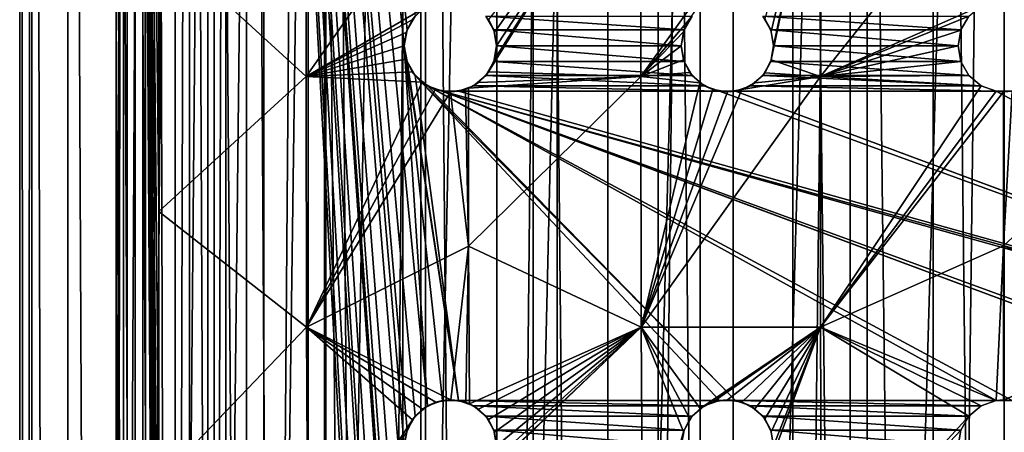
# Model space of a CAD drawing. Header units: millimetres. Extents: x -182 to 217, y -96 to 236.
# Tile 436 of 458: x 141 to 157, y 186 to 193. Entities that reach past the tile are written whole.
import ezdxf

# ---------------------------------------------------------------- set-up
doc = ezdxf.new("R2010")
doc.units = ezdxf.units.MM
doc.header["$LTSCALE"] = 52.148148
for name, color, linetype in [('1029', 7, 'CONTINUOUS'), ('1030', 7, 'CONTINUOUS'), ('1032', 7, 'CONTINUOUS'), ('1033', 7, 'CONTINUOUS'), ('1039', 7, 'CONTINUOUS'), ('1041', 7, 'CONTINUOUS'), ('1044', 7, 'CONTINUOUS'), ('1053', 7, 'CONTINUOUS'), ('1054', 7, 'CONTINUOUS'), ('1055', 7, 'CONTINUOUS'), ('1071', 7, 'CONTINUOUS'), ('1072', 7, 'CONTINUOUS'), ('1073', 7, 'CONTINUOUS'), ('1089', 7, 'CONTINUOUS'), ('1090', 7, 'CONTINUOUS'), ('1091', 7, 'CONTINUOUS'), ('1135', 7, 'CONTINUOUS')]:
    doc.layers.add(name, color=color, linetype=linetype)

msp = doc.modelspace()

# ---------------------------------------------------------------- linework, layer by layer
at = {"layer": '1029', "color": 7, "linetype": 'CONTINUOUS', "true_color": 0xaaaaaa}
for points in [[(141.447, 25.5, 3.497), (141.25, 25.5, 6), (141.447, 233.5, 3.497), (141.447, 25.5, 3.497)], [(141.447, 233.5, 3.497), (141.25, 25.5, 6), (141.25, 233.5, 6), (141.447, 233.5, 3.497)], [(142.033, 25.5, 1.056), (141.447, 25.5, 3.497), (141.447, 233.5, 3.497), (142.033, 25.5, 1.056)], [(142.033, 233.5, 1.056), (142.033, 25.5, 1.056), (141.447, 233.5, 3.497), (142.033, 233.5, 1.056)], [(142.994, 25.5, -1.264), (142.033, 25.5, 1.056), (142.033, 233.5, 1.056), (142.994, 25.5, -1.264)], [(142.994, 233.5, -1.264), (142.994, 25.5, -1.264), (142.033, 233.5, 1.056), (142.994, 233.5, -1.264)], [(144.306, 25.5, -3.405), (142.994, 25.5, -1.264), (142.994, 233.5, -1.264), (144.306, 25.5, -3.405)], [(144.306, 233.5, -3.405), (144.306, 25.5, -3.405), (142.994, 233.5, -1.264), (144.306, 233.5, -3.405)], [(145.936, 25.5, -5.314), (144.306, 25.5, -3.405), (145.936, 233.5, -5.314), (145.936, 25.5, -5.314)], [(145.936, 233.5, -5.314), (144.306, 25.5, -3.405), (144.306, 233.5, -3.405), (145.936, 233.5, -5.314)], [(147.845, 25.5, -6.944), (145.936, 25.5, -5.314), (147.845, 233.5, -6.944), (147.845, 25.5, -6.944)], [(147.845, 233.5, -6.944), (145.936, 25.5, -5.314), (145.936, 233.5, -5.314), (147.845, 233.5, -6.944)], [(149.986, 25.5, -8.256), (147.845, 25.5, -6.944), (149.986, 233.5, -8.256), (149.986, 25.5, -8.256)], [(149.986, 233.5, -8.256), (147.845, 25.5, -6.944), (147.845, 233.5, -6.944), (149.986, 233.5, -8.256)], [(152.306, 25.5, -9.217), (149.986, 25.5, -8.256), (152.306, 233.5, -9.217), (152.306, 25.5, -9.217)], [(152.306, 233.5, -9.217), (149.986, 25.5, -8.256), (149.986, 233.5, -8.256), (152.306, 233.5, -9.217)], [(154.747, 25.5, -9.803), (152.306, 25.5, -9.217), (154.747, 233.5, -9.803), (154.747, 25.5, -9.803)], [(154.747, 233.5, -9.803), (152.306, 25.5, -9.217), (152.306, 233.5, -9.217), (154.747, 233.5, -9.803)], [(157.25, 25.5, -10), (154.747, 25.5, -9.803), (157.25, 233.5, -10), (157.25, 25.5, -10)], [(157.25, 233.5, -10), (154.747, 25.5, -9.803), (154.747, 233.5, -9.803), (157.25, 233.5, -10)]]:
    msp.add_3dface(points, dxfattribs=at)
at = {"layer": '1030', "color": 7, "linetype": 'CONTINUOUS', "true_color": 0xaaaaaa}
for points in [[(141.25, 25.5, 6), (141.447, 25.5, 8.503), (141.25, 233.5, 6), (141.25, 25.5, 6)], [(141.25, 233.5, 6), (141.447, 25.5, 8.503), (141.447, 233.5, 8.503), (141.25, 233.5, 6)], [(141.447, 25.5, 8.503), (142.033, 25.5, 10.944), (141.447, 233.5, 8.503), (141.447, 25.5, 8.503)], [(141.447, 233.5, 8.503), (142.033, 25.5, 10.944), (142.033, 233.5, 10.944), (141.447, 233.5, 8.503)], [(142.033, 25.5, 10.944), (142.994, 25.5, 13.264), (142.033, 233.5, 10.944), (142.033, 25.5, 10.944)], [(142.033, 233.5, 10.944), (142.994, 25.5, 13.264), (142.994, 233.5, 13.264), (142.033, 233.5, 10.944)], [(142.994, 25.5, 13.264), (144.306, 25.5, 15.405), (142.994, 233.5, 13.264), (142.994, 25.5, 13.264)], [(142.994, 233.5, 13.264), (144.306, 25.5, 15.405), (144.306, 233.5, 15.405), (142.994, 233.5, 13.264)], [(144.306, 25.5, 15.405), (145.936, 25.5, 17.314), (144.306, 233.5, 15.405), (144.306, 25.5, 15.405)], [(144.306, 233.5, 15.405), (145.936, 25.5, 17.314), (145.936, 233.5, 17.314), (144.306, 233.5, 15.405)], [(145.936, 25.5, 17.314), (147.845, 25.5, 18.944), (145.936, 233.5, 17.314), (145.936, 25.5, 17.314)], [(145.936, 233.5, 17.314), (147.845, 25.5, 18.944), (147.845, 233.5, 18.944), (145.936, 233.5, 17.314)], [(147.845, 25.5, 18.944), (149.986, 25.5, 20.256), (149.986, 233.5, 20.256), (147.845, 25.5, 18.944)], [(147.845, 233.5, 18.944), (147.845, 25.5, 18.944), (149.986, 233.5, 20.256), (147.845, 233.5, 18.944)], [(149.986, 25.5, 20.256), (152.306, 25.5, 21.217), (152.306, 233.5, 21.217), (149.986, 25.5, 20.256)], [(149.986, 233.5, 20.256), (149.986, 25.5, 20.256), (152.306, 233.5, 21.217), (149.986, 233.5, 20.256)], [(152.306, 25.5, 21.217), (154.747, 25.5, 21.803), (154.747, 233.5, 21.803), (152.306, 25.5, 21.217)], [(152.306, 233.5, 21.217), (152.306, 25.5, 21.217), (154.747, 233.5, 21.803), (152.306, 233.5, 21.217)], [(154.747, 25.5, 21.803), (157.25, 25.5, 22), (154.747, 233.5, 21.803), (154.747, 25.5, 21.803)], [(154.747, 233.5, 21.803), (157.25, 25.5, 22), (157.25, 233.5, 22), (154.747, 233.5, 21.803)]]:
    msp.add_3dface(points, dxfattribs=at)
at = {"layer": '1032', "color": 7, "linetype": 'CONTINUOUS', "true_color": 0xaaaaaa}
for points in [[(143.25, 25.5, 6), (143.441, 25.5, 3.696), (143.25, 233.5, 6), (143.25, 25.5, 6)], [(143.441, 25.5, 3.696), (143.441, 233.5, 3.696), (143.25, 233.5, 6), (143.441, 25.5, 3.696)], [(143.441, 25.5, 3.696), (144.009, 25.5, 1.454), (143.441, 233.5, 3.696), (143.441, 25.5, 3.696)], [(144.009, 25.5, 1.454), (144.009, 233.5, 1.454), (143.441, 233.5, 3.696), (144.009, 25.5, 1.454)], [(144.009, 25.5, 1.454), (144.937, 25.5, -0.663), (144.009, 233.5, 1.454), (144.009, 25.5, 1.454)], [(144.937, 25.5, -0.663), (144.937, 233.5, -0.663), (144.009, 233.5, 1.454), (144.937, 25.5, -0.663)], [(144.937, 25.5, -0.663), (146.202, 25.5, -2.599), (144.937, 233.5, -0.663), (144.937, 25.5, -0.663)], [(146.202, 25.5, -2.599), (146.202, 233.5, -2.599), (144.937, 233.5, -0.663), (146.202, 25.5, -2.599)], [(146.202, 25.5, -2.599), (147.768, 25.5, -4.3), (146.202, 233.5, -2.599), (146.202, 25.5, -2.599)], [(147.768, 25.5, -4.3), (147.768, 233.5, -4.3), (146.202, 233.5, -2.599), (147.768, 25.5, -4.3)], [(147.768, 25.5, -4.3), (149.593, 25.5, -5.72), (147.768, 233.5, -4.3), (147.768, 25.5, -4.3)], [(149.593, 25.5, -5.72), (149.593, 233.5, -5.72), (147.768, 233.5, -4.3), (149.593, 25.5, -5.72)], [(149.593, 25.5, -5.72), (151.626, 25.5, -6.821), (149.593, 233.5, -5.72), (149.593, 25.5, -5.72)], [(151.626, 25.5, -6.821), (151.626, 233.5, -6.821), (149.593, 233.5, -5.72), (151.626, 25.5, -6.821)], [(151.626, 25.5, -6.821), (153.813, 25.5, -7.572), (151.626, 233.5, -6.821), (151.626, 25.5, -6.821)], [(153.813, 25.5, -7.572), (153.813, 233.5, -7.572), (151.626, 233.5, -6.821), (153.813, 25.5, -7.572)], [(153.813, 25.5, -7.572), (156.094, 25.5, -7.952), (153.813, 233.5, -7.572), (153.813, 25.5, -7.572)], [(156.094, 25.5, -7.952), (156.094, 233.5, -7.952), (153.813, 233.5, -7.572), (156.094, 25.5, -7.952)], [(156.094, 25.5, -7.952), (158.406, 25.5, -7.952), (156.094, 233.5, -7.952), (156.094, 25.5, -7.952)], [(158.406, 25.5, -7.952), (158.406, 233.5, -7.952), (156.094, 233.5, -7.952), (158.406, 25.5, -7.952)]]:
    msp.add_3dface(points, dxfattribs=at)
at = {"layer": '1033', "color": 7, "linetype": 'CONTINUOUS', "true_color": 0xaaaaaa}
for points in [[(143.441, 25.5, 8.304), (143.25, 25.5, 6), (143.441, 233.5, 8.304), (143.441, 25.5, 8.304)], [(143.25, 25.5, 6), (143.25, 233.5, 6), (143.441, 233.5, 8.304), (143.25, 25.5, 6)], [(144.009, 25.5, 10.546), (143.441, 25.5, 8.304), (144.009, 233.5, 10.546), (144.009, 25.5, 10.546)], [(143.441, 25.5, 8.304), (143.441, 233.5, 8.304), (144.009, 233.5, 10.546), (143.441, 25.5, 8.304)], [(144.009, 25.5, 10.546), (144.009, 233.5, 10.546), (144.601, 220.5, 12), (144.009, 25.5, 10.546)], [(144.601, 163.5, 12), (144.009, 25.5, 10.546), (144.601, 220.5, 12), (144.601, 163.5, 12)]]:
    msp.add_3dface(points, dxfattribs=at)
at = {"layer": '1039', "color": 7, "linetype": 'CONTINUOUS', "true_color": 0xc8c8c8}
for points in [[(144.601, 163.5, 12), (144.601, 220.5, 12), (147.5, 166.5, 12), (144.601, 163.5, 12)], [(147.5, 192.5, 12), (144.601, 220.5, 12), (147.545, 192.757, 12), (147.5, 192.5, 12)], [(144.601, 220.5, 12), (147.5, 192.5, 12), (147.875, 186.65, 12), (144.601, 220.5, 12)], [(147.545, 192.757, 12), (144.601, 220.5, 12), (147.675, 192.982, 12), (147.545, 192.757, 12)], [(147.5, 186, 12), (144.601, 220.5, 12), (147.545, 186.257, 12), (147.5, 186, 12)], [(144.601, 220.5, 12), (147.5, 186, 12), (147.875, 180.15, 12), (144.601, 220.5, 12)], [(147.545, 186.257, 12), (144.601, 220.5, 12), (147.675, 186.482, 12), (147.545, 186.257, 12)], [(147.675, 186.482, 12), (144.601, 220.5, 12), (147.875, 186.65, 12), (147.675, 186.482, 12)], [(147.5, 179.5, 12), (144.601, 220.5, 12), (147.545, 179.757, 12), (147.5, 179.5, 12)], [(144.601, 220.5, 12), (147.5, 179.5, 12), (147.875, 173.65, 12), (144.601, 220.5, 12)], [(147.545, 179.757, 12), (144.601, 220.5, 12), (147.675, 179.982, 12), (147.545, 179.757, 12)], [(147.675, 179.982, 12), (144.601, 220.5, 12), (147.875, 180.15, 12), (147.675, 179.982, 12)], [(147.5, 173, 12), (144.601, 220.5, 12), (147.545, 173.257, 12), (147.5, 173, 12)], [(144.601, 220.5, 12), (147.5, 173, 12), (147.675, 166.982, 12), (144.601, 220.5, 12)], [(147.545, 173.257, 12), (144.601, 220.5, 12), (147.675, 173.482, 12), (147.545, 173.257, 12)], [(147.675, 173.482, 12), (144.601, 220.5, 12), (147.875, 173.65, 12), (147.675, 173.482, 12)], [(147.5, 166.5, 12), (144.601, 220.5, 12), (147.545, 166.757, 12), (147.5, 166.5, 12)], [(147.545, 166.757, 12), (144.601, 220.5, 12), (147.675, 166.982, 12), (147.545, 166.757, 12)], [(148.955, 192.757, 12), (148.825, 192.982, 12), (152.045, 192.757, 12), (148.955, 192.757, 12)], [(152.045, 192.757, 12), (148.825, 192.982, 12), (152.175, 192.982, 12), (152.045, 192.757, 12)], [(153.455, 192.757, 12), (153.325, 192.982, 12), (156.545, 192.757, 12), (153.455, 192.757, 12)], [(156.545, 192.757, 12), (153.325, 192.982, 12), (156.675, 192.982, 12), (156.545, 192.757, 12)], [(149, 192.5, 12), (148.955, 192.757, 12), (152, 192.5, 12), (149, 192.5, 12)], [(152, 192.5, 12), (148.955, 192.757, 12), (152.045, 192.757, 12), (152, 192.5, 12)], [(153.5, 192.5, 12), (153.455, 192.757, 12), (156.5, 192.5, 12), (153.5, 192.5, 12)], [(156.5, 192.5, 12), (153.455, 192.757, 12), (156.545, 192.757, 12), (156.5, 192.5, 12)], [(147.5, 192.5, 12), (147.545, 192.243, 12), (148.38, 186.739, 12), (147.5, 192.5, 12)], [(147.875, 186.65, 12), (147.5, 192.5, 12), (148.12, 186.739, 12), (147.875, 186.65, 12)], [(148.12, 186.739, 12), (147.5, 192.5, 12), (148.38, 186.739, 12), (148.12, 186.739, 12)], [(148.955, 192.243, 12), (149, 192.5, 12), (152.045, 192.243, 12), (148.955, 192.243, 12)], [(152.045, 192.243, 12), (149, 192.5, 12), (152, 192.5, 12), (152.045, 192.243, 12)], [(153.455, 192.243, 12), (153.5, 192.5, 12), (156.545, 192.243, 12), (153.455, 192.243, 12)], [(156.545, 192.243, 12), (153.5, 192.5, 12), (156.5, 192.5, 12), (156.545, 192.243, 12)], [(147.545, 192.243, 12), (147.675, 192.018, 12), (148.38, 186.739, 12), (147.545, 192.243, 12)], [(148.825, 192.018, 12), (148.955, 192.243, 12), (152.175, 192.018, 12), (148.825, 192.018, 12)], [(152.175, 192.018, 12), (148.955, 192.243, 12), (152.045, 192.243, 12), (152.175, 192.018, 12)], [(153.325, 192.018, 12), (153.455, 192.243, 12), (156.675, 192.018, 12), (153.325, 192.018, 12)], [(156.675, 192.018, 12), (153.455, 192.243, 12), (156.545, 192.243, 12), (156.675, 192.018, 12)], [(147.675, 192.018, 12), (147.875, 191.85, 12), (152.88, 186.739, 12), (147.675, 192.018, 12)], [(148.38, 186.739, 12), (147.675, 192.018, 12), (152.62, 186.739, 12), (148.38, 186.739, 12)], [(152.62, 186.739, 12), (147.675, 192.018, 12), (152.88, 186.739, 12), (152.62, 186.739, 12)], [(148.625, 191.85, 12), (148.825, 192.018, 12), (152.375, 191.85, 12), (148.625, 191.85, 12)], [(152.375, 191.85, 12), (148.825, 192.018, 12), (152.175, 192.018, 12), (152.375, 191.85, 12)], [(153.125, 191.85, 12), (153.325, 192.018, 12), (156.875, 191.85, 12), (153.125, 191.85, 12)], [(156.875, 191.85, 12), (153.325, 192.018, 12), (156.675, 192.018, 12), (156.875, 191.85, 12)], [(152.88, 186.739, 12), (147.875, 191.85, 12), (157.12, 186.739, 12), (152.88, 186.739, 12)], [(157.12, 186.739, 12), (147.875, 191.85, 12), (157.38, 186.739, 12), (157.12, 186.739, 12)], [(157.38, 186.739, 12), (147.875, 191.85, 12), (161.62, 186.739, 12), (157.38, 186.739, 12)], [(147.875, 191.85, 12), (148.12, 191.761, 12), (161.62, 186.739, 12), (147.875, 191.85, 12)], [(148.38, 191.761, 12), (148.625, 191.85, 12), (152.62, 191.761, 12), (148.38, 191.761, 12)], [(152.62, 191.761, 12), (148.625, 191.85, 12), (152.375, 191.85, 12), (152.62, 191.761, 12)], [(152.88, 191.761, 12), (153.125, 191.85, 12), (157.12, 191.761, 12), (152.88, 191.761, 12)], [(157.12, 191.761, 12), (153.125, 191.85, 12), (156.875, 191.85, 12), (157.12, 191.761, 12)], [(148.12, 191.761, 12), (148.38, 191.761, 12), (166.38, 186.739, 12), (148.12, 191.761, 12)], [(161.88, 186.739, 12), (161.62, 186.739, 12), (148.12, 191.761, 12), (161.88, 186.739, 12)], [(161.88, 186.739, 12), (148.12, 191.761, 12), (166.12, 186.739, 12), (161.88, 186.739, 12)], [(166.12, 186.739, 12), (148.12, 191.761, 12), (166.38, 186.739, 12), (166.12, 186.739, 12)], [(148.38, 191.761, 12), (152.62, 191.761, 12), (166.38, 186.739, 12), (148.38, 191.761, 12)], [(152.62, 191.761, 12), (152.88, 191.761, 12), (166.38, 186.739, 12), (152.62, 191.761, 12)], [(166.625, 186.65, 12), (166.38, 186.739, 12), (152.88, 191.761, 12), (166.625, 186.65, 12)], [(152.88, 191.761, 12), (157.12, 191.761, 12), (166.625, 186.65, 12), (152.88, 191.761, 12)], [(157.12, 191.761, 12), (157.38, 191.761, 12), (166.625, 186.65, 12), (157.12, 191.761, 12)], [(148.625, 186.65, 12), (148.38, 186.739, 12), (152.375, 186.65, 12), (148.625, 186.65, 12)], [(152.375, 186.65, 12), (148.38, 186.739, 12), (152.62, 186.739, 12), (152.375, 186.65, 12)], [(153.125, 186.65, 12), (152.88, 186.739, 12), (156.875, 186.65, 12), (153.125, 186.65, 12)], [(156.875, 186.65, 12), (152.88, 186.739, 12), (157.12, 186.739, 12), (156.875, 186.65, 12)], [(148.825, 186.482, 12), (148.625, 186.65, 12), (152.175, 186.482, 12), (148.825, 186.482, 12)], [(152.175, 186.482, 12), (148.625, 186.65, 12), (152.375, 186.65, 12), (152.175, 186.482, 12)], [(153.325, 186.482, 12), (153.125, 186.65, 12), (156.675, 186.482, 12), (153.325, 186.482, 12)], [(156.675, 186.482, 12), (153.125, 186.65, 12), (156.875, 186.65, 12), (156.675, 186.482, 12)], [(148.955, 186.257, 12), (148.825, 186.482, 12), (152.045, 186.257, 12), (148.955, 186.257, 12)], [(152.045, 186.257, 12), (148.825, 186.482, 12), (152.175, 186.482, 12), (152.045, 186.257, 12)], [(153.455, 186.257, 12), (153.325, 186.482, 12), (156.545, 186.257, 12), (153.455, 186.257, 12)], [(156.545, 186.257, 12), (153.325, 186.482, 12), (156.675, 186.482, 12), (156.545, 186.257, 12)], [(149, 186, 12), (148.955, 186.257, 12), (152, 186, 12), (149, 186, 12)], [(152, 186, 12), (148.955, 186.257, 12), (152.045, 186.257, 12), (152, 186, 12)], [(153.5, 186, 12), (153.455, 186.257, 12), (156.5, 186, 12), (153.5, 186, 12)], [(156.5, 186, 12), (153.455, 186.257, 12), (156.545, 186.257, 12), (156.5, 186, 12)]]:
    msp.add_3dface(points, dxfattribs=at)
at = {"layer": '1041', "color": 7, "linetype": 'CONTINUOUS', "true_color": 0xc8c8c8}
for points in [[(143.126, 158.592, 13.317), (143.126, 225.408, 13.317), (142.819, 224.163, 12.71), (143.126, 158.592, 13.317)], [(143.126, 225.408, 13.317), (143.126, 158.592, 13.317), (143.511, 163.5, 14), (143.126, 225.408, 13.317)], [(143.511, 194.192, 14), (143.126, 225.408, 13.317), (143.511, 189.808, 14), (143.511, 194.192, 14)], [(143.511, 189.808, 14), (143.126, 225.408, 13.317), (143.511, 185.423, 14), (143.511, 189.808, 14)], [(143.511, 185.423, 14), (143.126, 225.408, 13.317), (143.511, 181.038, 14), (143.511, 185.423, 14)], [(143.511, 181.038, 14), (143.126, 225.408, 13.317), (143.511, 176.654, 14), (143.511, 181.038, 14)], [(143.511, 176.654, 14), (143.126, 225.408, 13.317), (143.511, 172.269, 14), (143.511, 176.654, 14)], [(143.511, 172.269, 14), (143.126, 225.408, 13.317), (143.511, 167.885, 14), (143.511, 172.269, 14)], [(143.511, 167.885, 14), (143.126, 225.408, 13.317), (143.511, 163.5, 14), (143.511, 167.885, 14)], [(143.126, 158.592, 13.317), (142.819, 224.163, 12.71), (142.819, 192, 12.71), (143.126, 158.592, 13.317)], [(142.819, 175.918, 12.71), (143.126, 158.592, 13.317), (142.819, 192, 12.71), (142.819, 175.918, 12.71)]]:
    msp.add_3dface(points, dxfattribs=at)
at = {"layer": '1044', "color": 7, "linetype": 'CONTINUOUS', "true_color": 0xc8c8c8}
for points in [[(143.511, 194.192, 14), (145.903, 192, 15.74), (145.91, 196.071, 15.705), (143.511, 194.192, 14)], [(145.903, 192, 15.74), (148.545, 195.755, 17.089), (145.91, 196.071, 15.705), (145.903, 192, 15.74)], [(151.342, 192, 18.167), (151.35, 196.071, 18.082), (148.867, 192.074, 17.288), (151.342, 192, 18.167)], [(148.867, 192.074, 17.288), (151.35, 196.071, 18.082), (148.967, 192.278, 17.329), (148.867, 192.074, 17.288)], [(148.966, 192.722, 17.327), (151.35, 196.071, 18.082), (148.867, 192.927, 17.284), (148.966, 192.722, 17.327)], [(149, 192.5, 17.343), (151.35, 196.071, 18.082), (148.966, 192.722, 17.327), (149, 192.5, 17.343)], [(148.967, 192.278, 17.329), (151.35, 196.071, 18.082), (149, 192.5, 17.343), (148.967, 192.278, 17.329)], [(151.342, 192, 18.167), (154.265, 196.071, 18.69), (151.35, 196.071, 18.082), (151.342, 192, 18.167)], [(154.265, 196.071, 18.69), (151.342, 192, 18.167), (152.139, 192.936, 18.375), (154.265, 196.071, 18.69)], [(153.464, 192.73, 18.658), (154.265, 196.071, 18.69), (153.359, 192.938, 18.637), (153.464, 192.73, 18.658)], [(154.261, 192, 18.788), (154.265, 196.071, 18.69), (153.464, 192.27, 18.661), (154.261, 192, 18.788)], [(153.464, 192.27, 18.661), (154.265, 196.071, 18.69), (153.5, 192.5, 18.666), (153.464, 192.27, 18.661)], [(153.5, 192.5, 18.666), (154.265, 196.071, 18.69), (153.464, 192.73, 18.658), (153.5, 192.5, 18.666)], [(154.261, 192, 18.788), (157.238, 195.75, 18.909), (154.265, 196.071, 18.69), (154.261, 192, 18.788)], [(148.545, 195.755, 17.089), (145.903, 192, 15.74), (147.789, 193.092, 16.788), (148.545, 195.755, 17.089)], [(157.238, 195.75, 18.909), (154.261, 192, 18.788), (156.875, 193.15, 18.984), (157.238, 195.75, 18.909)], [(143.511, 194.192, 14), (143.511, 189.808, 14), (145.903, 192, 15.74), (143.511, 194.192, 14)], [(156.875, 193.15, 18.984), (154.261, 192, 18.788), (156.675, 192.982, 18.982), (156.875, 193.15, 18.984)], [(147.789, 193.092, 16.788), (145.903, 192, 15.74), (147.629, 192.921, 16.709), (147.789, 193.092, 16.788)], [(156.675, 192.982, 18.982), (154.261, 192, 18.788), (156.545, 192.756, 18.981), (156.675, 192.982, 18.982)], [(147.629, 192.921, 16.709), (145.903, 192, 15.74), (147.532, 192.717, 16.661), (147.629, 192.921, 16.709)], [(152.139, 192.936, 18.375), (151.342, 192, 18.167), (152.035, 192.728, 18.351), (152.139, 192.936, 18.375)], [(147.532, 192.717, 16.661), (145.903, 192, 15.74), (147.5, 192.5, 16.646), (147.532, 192.717, 16.661)], [(151.342, 192, 18.167), (152, 192.5, 18.344), (152.035, 192.728, 18.351), (151.342, 192, 18.167)], [(156.545, 192.756, 18.981), (154.261, 192, 18.788), (156.5, 192.5, 18.981), (156.545, 192.756, 18.981)], [(147.5, 192.5, 16.646), (145.903, 192, 15.74), (147.532, 192.283, 16.663), (147.5, 192.5, 16.646)], [(152, 192.5, 18.344), (151.342, 192, 18.167), (152.035, 192.272, 18.354), (152, 192.5, 18.344)], [(156.5, 192.5, 18.981), (154.261, 192, 18.788), (156.545, 192.244, 18.984), (156.5, 192.5, 18.981)], [(147.532, 192.283, 16.663), (145.903, 192, 15.74), (147.629, 192.079, 16.712), (147.532, 192.283, 16.663)], [(152.035, 192.272, 18.354), (151.342, 192, 18.167), (152.14, 192.064, 18.38), (152.035, 192.272, 18.354)], [(153.359, 192.062, 18.642), (154.261, 192, 18.788), (153.464, 192.27, 18.661), (153.359, 192.062, 18.642)], [(156.545, 192.244, 18.984), (154.261, 192, 18.788), (156.675, 192.018, 18.988), (156.545, 192.244, 18.984)], [(143.511, 189.808, 14), (145.91, 187.929, 15.705), (145.903, 192, 15.74), (143.511, 189.808, 14)], [(147.629, 192.079, 16.712), (145.903, 192, 15.74), (147.79, 191.908, 16.793), (147.629, 192.079, 16.712)], [(145.903, 192, 15.74), (145.91, 187.929, 15.705), (147.79, 191.908, 16.793), (145.903, 192, 15.74)], [(148.542, 189.246, 17.115), (151.342, 192, 18.167), (148.541, 191.809, 17.145), (148.542, 189.246, 17.115)], [(148.541, 191.809, 17.145), (151.342, 192, 18.167), (148.706, 191.904, 17.218), (148.541, 191.809, 17.145)], [(151.35, 187.929, 18.082), (151.342, 192, 18.167), (148.542, 189.246, 17.115), (151.35, 187.929, 18.082)], [(148.706, 191.904, 17.218), (151.342, 192, 18.167), (148.867, 192.074, 17.288), (148.706, 191.904, 17.218)], [(152.14, 192.064, 18.38), (151.342, 192, 18.167), (152.304, 191.897, 18.42), (152.14, 192.064, 18.38)], [(151.342, 192, 18.167), (151.35, 187.929, 18.082), (152.304, 191.897, 18.42), (151.342, 192, 18.167)], [(154.265, 187.929, 18.69), (154.261, 192, 18.788), (151.35, 187.929, 18.082), (154.265, 187.929, 18.69)], [(151.35, 187.929, 18.082), (154.261, 192, 18.788), (152.984, 191.788, 18.569), (151.35, 187.929, 18.082)], [(152.984, 191.788, 18.569), (154.261, 192, 18.788), (153.194, 191.896, 18.611), (152.984, 191.788, 18.569)], [(153.194, 191.896, 18.611), (154.261, 192, 18.788), (153.359, 192.062, 18.642), (153.194, 191.896, 18.611)], [(156.675, 192.018, 18.988), (154.261, 192, 18.788), (156.875, 191.85, 18.992), (156.675, 192.018, 18.988)], [(154.261, 192, 18.788), (154.265, 187.929, 18.69), (156.875, 191.85, 18.992), (154.261, 192, 18.788)], [(160.211, 187.929, 18.693), (160.216, 192, 18.791), (157.238, 189.25, 18.949), (160.211, 187.929, 18.693)], [(157.238, 189.25, 18.949), (160.216, 192, 18.791), (157.38, 191.761, 18.995), (157.238, 189.25, 18.949)], [(147.79, 191.908, 16.793), (145.91, 187.929, 15.705), (148.004, 191.791, 16.897), (147.79, 191.908, 16.793)], [(152.304, 191.897, 18.42), (151.35, 187.929, 18.082), (152.515, 191.788, 18.469), (152.304, 191.897, 18.42)], [(156.875, 191.85, 18.992), (154.265, 187.929, 18.69), (157.12, 191.761, 18.995), (156.875, 191.85, 18.992)], [(148.004, 191.791, 16.897), (145.91, 187.929, 15.705), (148.249, 191.75, 17.012), (148.004, 191.791, 16.897)], [(145.91, 187.929, 15.705), (148.542, 189.246, 17.115), (148.249, 191.75, 17.012), (145.91, 187.929, 15.705)], [(148.249, 191.75, 17.012), (148.542, 189.246, 17.115), (148.493, 191.791, 17.124), (148.249, 191.75, 17.012)], [(148.542, 189.246, 17.115), (148.541, 191.809, 17.145), (148.493, 191.791, 17.124), (148.542, 189.246, 17.115)], [(152.515, 191.788, 18.469), (151.35, 187.929, 18.082), (152.75, 191.75, 18.52), (152.515, 191.788, 18.469)], [(152.75, 191.75, 18.52), (151.35, 187.929, 18.082), (152.984, 191.788, 18.569), (152.75, 191.75, 18.52)], [(154.265, 187.929, 18.69), (157.238, 191.75, 18.995), (157.12, 191.761, 18.995), (154.265, 187.929, 18.69)], [(157.238, 189.25, 18.949), (157.238, 191.75, 18.995), (154.265, 187.929, 18.69), (157.238, 189.25, 18.949)], [(157.238, 191.75, 18.995), (157.238, 189.25, 18.949), (157.38, 191.761, 18.995), (157.238, 191.75, 18.995)], [(143.511, 189.808, 14), (143.511, 185.423, 14), (145.91, 187.929, 15.705), (143.511, 189.808, 14)], [(148.542, 189.246, 17.115), (145.91, 187.929, 15.705), (148.256, 186.75, 16.906), (148.542, 189.246, 17.115)], [(148.498, 186.708, 17.012), (148.542, 189.246, 17.115), (148.256, 186.75, 16.906), (148.498, 186.708, 17.012)], [(148.557, 186.684, 17.036), (148.542, 189.246, 17.115), (148.498, 186.708, 17.012), (148.557, 186.684, 17.036)], [(148.557, 186.684, 17.036), (151.35, 187.929, 18.082), (148.542, 189.246, 17.115), (148.557, 186.684, 17.036)], [(157.238, 189.25, 18.949), (154.265, 187.929, 18.69), (157.12, 186.739, 18.825), (157.238, 189.25, 18.949)], [(157.238, 186.75, 18.826), (157.238, 189.25, 18.949), (157.12, 186.739, 18.825), (157.238, 186.75, 18.826)], [(157.238, 186.75, 18.826), (160.211, 187.929, 18.693), (157.238, 189.25, 18.949), (157.238, 186.75, 18.826)], [(143.511, 185.423, 14), (145.93, 183.857, 15.598), (145.91, 187.929, 15.705), (143.511, 185.423, 14)], [(145.91, 187.929, 15.705), (145.93, 183.857, 15.598), (147.631, 186.424, 16.602), (145.91, 187.929, 15.705)], [(148.256, 186.75, 16.906), (145.91, 187.929, 15.705), (148.01, 186.711, 16.793), (148.256, 186.75, 16.906)], [(148.01, 186.711, 16.793), (145.91, 187.929, 15.705), (147.794, 186.595, 16.687), (148.01, 186.711, 16.793)], [(147.794, 186.595, 16.687), (145.91, 187.929, 15.705), (147.631, 186.424, 16.602), (147.794, 186.595, 16.687)], [(148.708, 186.594, 17.096), (151.35, 187.929, 18.082), (148.557, 186.684, 17.036), (148.708, 186.594, 17.096)], [(151.374, 183.857, 17.827), (151.35, 187.929, 18.082), (148.701, 185.401, 17.034), (151.374, 183.857, 17.827)], [(148.701, 185.401, 17.034), (151.35, 187.929, 18.082), (148.865, 185.57, 17.11), (148.701, 185.401, 17.034)], [(148.867, 186.426, 17.155), (151.35, 187.929, 18.082), (148.708, 186.594, 17.096), (148.867, 186.426, 17.155)], [(148.865, 185.57, 17.11), (151.35, 187.929, 18.082), (148.966, 185.776, 17.162), (148.865, 185.57, 17.11)], [(148.966, 186.222, 17.185), (151.35, 187.929, 18.082), (148.867, 186.426, 17.155), (148.966, 186.222, 17.185)], [(148.966, 185.776, 17.162), (151.35, 187.929, 18.082), (149, 186, 17.188), (148.966, 185.776, 17.162)], [(149, 186, 17.188), (151.35, 187.929, 18.082), (148.966, 186.222, 17.185), (149, 186, 17.188)], [(154.265, 187.929, 18.69), (151.35, 187.929, 18.082), (152.307, 186.605, 18.259), (154.265, 187.929, 18.69)], [(151.35, 187.929, 18.082), (151.374, 183.857, 17.827), (152.036, 186.229, 18.172), (151.35, 187.929, 18.082)], [(152.307, 186.605, 18.259), (151.35, 187.929, 18.082), (152.141, 186.437, 18.21), (152.307, 186.605, 18.259)], [(152.141, 186.437, 18.21), (151.35, 187.929, 18.082), (152.036, 186.229, 18.172), (152.141, 186.437, 18.21)], [(152.519, 186.714, 18.313), (154.265, 187.929, 18.69), (152.307, 186.605, 18.259), (152.519, 186.714, 18.313)], [(152.754, 186.75, 18.366), (154.265, 187.929, 18.69), (152.519, 186.714, 18.313), (152.754, 186.75, 18.366)], [(152.987, 186.711, 18.411), (154.265, 187.929, 18.69), (152.754, 186.75, 18.366), (152.987, 186.711, 18.411)], [(153.195, 186.603, 18.444), (154.265, 187.929, 18.69), (152.987, 186.711, 18.411), (153.195, 186.603, 18.444)], [(153.359, 186.438, 18.463), (154.265, 187.929, 18.69), (153.195, 186.603, 18.444), (153.359, 186.438, 18.463)], [(153.464, 186.23, 18.468), (154.265, 187.929, 18.69), (153.359, 186.438, 18.463), (153.464, 186.23, 18.468)], [(154.279, 183.857, 18.397), (154.265, 187.929, 18.69), (153.464, 185.769, 18.436), (154.279, 183.857, 18.397)], [(153.464, 185.769, 18.436), (154.265, 187.929, 18.69), (153.5, 186, 18.458), (153.464, 185.769, 18.436)], [(153.5, 186, 18.458), (154.265, 187.929, 18.69), (153.464, 186.23, 18.468), (153.5, 186, 18.458)], [(154.265, 187.929, 18.69), (154.279, 183.857, 18.397), (156.676, 186.483, 18.801), (154.265, 187.929, 18.69)], [(157.12, 186.739, 18.825), (154.265, 187.929, 18.69), (156.876, 186.65, 18.817), (157.12, 186.739, 18.825)], [(156.876, 186.65, 18.817), (154.265, 187.929, 18.69), (156.676, 186.483, 18.801), (156.876, 186.65, 18.817)], [(157.38, 186.739, 18.825), (160.211, 187.929, 18.693), (157.238, 186.75, 18.826), (157.38, 186.739, 18.825)], [(147.631, 186.424, 16.602), (145.93, 183.857, 15.598), (147.533, 186.219, 16.545), (147.631, 186.424, 16.602)], [(156.676, 186.483, 18.801), (154.279, 183.857, 18.397), (156.545, 186.257, 18.782), (156.676, 186.483, 18.801)], [(156.545, 186.257, 18.782), (154.279, 183.857, 18.397), (156.5, 186, 18.762), (156.545, 186.257, 18.782)], [(151.374, 183.857, 17.827), (152, 186, 18.149), (152.036, 186.229, 18.172), (151.374, 183.857, 17.827)]]:
    msp.add_3dface(points, dxfattribs=at)
at = {"layer": '1053', "color": 7, "linetype": 'CONTINUOUS', "true_color": 0xc8c8c8}
for points in [[(147.545, 192.757, 12), (147.675, 192.982, 12), (147.629, 192.921, 16.709), (147.545, 192.757, 12)], [(147.675, 192.982, 12), (147.789, 193.092, 16.788), (147.629, 192.921, 16.709), (147.675, 192.982, 12)], [(148.825, 192.982, 12), (148.955, 192.757, 12), (148.867, 192.927, 17.284), (148.825, 192.982, 12)], [(147.545, 192.757, 12), (147.629, 192.921, 16.709), (147.532, 192.717, 16.661), (147.545, 192.757, 12)], [(148.955, 192.757, 12), (148.966, 192.722, 17.327), (148.867, 192.927, 17.284), (148.955, 192.757, 12)], [(147.5, 192.5, 12), (147.545, 192.757, 12), (147.5, 192.5, 16.646), (147.5, 192.5, 12)], [(147.545, 192.757, 12), (147.532, 192.717, 16.661), (147.5, 192.5, 16.646), (147.545, 192.757, 12)], [(148.955, 192.757, 12), (149, 192.5, 12), (148.966, 192.722, 17.327), (148.955, 192.757, 12)], [(149, 192.5, 12), (149, 192.5, 17.343), (148.966, 192.722, 17.327), (149, 192.5, 12)]]:
    msp.add_3dface(points, dxfattribs=at)
at = {"layer": '1054', "color": 7, "linetype": 'CONTINUOUS', "true_color": 0xc8c8c8}
for points in [[(147.545, 192.243, 12), (147.5, 192.5, 12), (147.532, 192.283, 16.663), (147.545, 192.243, 12)], [(147.5, 192.5, 12), (147.5, 192.5, 16.646), (147.532, 192.283, 16.663), (147.5, 192.5, 12)], [(149, 192.5, 12), (148.955, 192.243, 12), (149, 192.5, 17.343), (149, 192.5, 12)], [(148.955, 192.243, 12), (148.967, 192.278, 17.329), (149, 192.5, 17.343), (148.955, 192.243, 12)], [(147.545, 192.243, 12), (147.532, 192.283, 16.663), (147.629, 192.079, 16.712), (147.545, 192.243, 12)], [(147.675, 192.018, 12), (147.545, 192.243, 12), (147.629, 192.079, 16.712), (147.675, 192.018, 12)], [(148.955, 192.243, 12), (148.825, 192.018, 12), (148.867, 192.074, 17.288), (148.955, 192.243, 12)], [(148.955, 192.243, 12), (148.867, 192.074, 17.288), (148.967, 192.278, 17.329), (148.955, 192.243, 12)], [(147.675, 192.018, 12), (147.629, 192.079, 16.712), (147.79, 191.908, 16.793), (147.675, 192.018, 12)], [(147.875, 191.85, 12), (147.675, 192.018, 12), (147.79, 191.908, 16.793), (147.875, 191.85, 12)], [(148.825, 192.018, 12), (148.625, 191.85, 12), (148.706, 191.904, 17.218), (148.825, 192.018, 12)], [(148.825, 192.018, 12), (148.706, 191.904, 17.218), (148.867, 192.074, 17.288), (148.825, 192.018, 12)], [(147.875, 191.85, 12), (147.79, 191.908, 16.793), (148.004, 191.791, 16.897), (147.875, 191.85, 12)], [(148.12, 191.761, 12), (147.875, 191.85, 12), (148.004, 191.791, 16.897), (148.12, 191.761, 12)], [(148.625, 191.85, 12), (148.38, 191.761, 12), (148.541, 191.809, 17.145), (148.625, 191.85, 12)], [(148.625, 191.85, 12), (148.541, 191.809, 17.145), (148.706, 191.904, 17.218), (148.625, 191.85, 12)], [(148.12, 191.761, 12), (148.004, 191.791, 16.897), (148.249, 191.75, 17.012), (148.12, 191.761, 12)], [(148.38, 191.761, 12), (148.12, 191.761, 12), (148.249, 191.75, 17.012), (148.38, 191.761, 12)], [(148.38, 191.761, 12), (148.249, 191.75, 17.012), (148.493, 191.791, 17.124), (148.38, 191.761, 12)], [(148.541, 191.809, 17.145), (148.38, 191.761, 12), (148.493, 191.791, 17.124), (148.541, 191.809, 17.145)]]:
    msp.add_3dface(points, dxfattribs=at)
at = {"layer": '1055', "color": 7, "linetype": 'CONTINUOUS', "true_color": 0xc8c8c8}
for points in [[(147.875, 186.65, 12), (148.12, 186.739, 12), (148.01, 186.711, 16.793), (147.875, 186.65, 12)], [(148.12, 186.739, 12), (148.256, 186.75, 16.906), (148.01, 186.711, 16.793), (148.12, 186.739, 12)], [(148.12, 186.739, 12), (148.38, 186.739, 12), (148.256, 186.75, 16.906), (148.12, 186.739, 12)], [(148.38, 186.739, 12), (148.498, 186.708, 17.012), (148.256, 186.75, 16.906), (148.38, 186.739, 12)], [(148.38, 186.739, 12), (148.625, 186.65, 12), (148.498, 186.708, 17.012), (148.38, 186.739, 12)], [(147.675, 186.482, 12), (147.794, 186.595, 16.687), (147.631, 186.424, 16.602), (147.675, 186.482, 12)], [(147.675, 186.482, 12), (147.875, 186.65, 12), (147.794, 186.595, 16.687), (147.675, 186.482, 12)], [(147.875, 186.65, 12), (148.01, 186.711, 16.793), (147.794, 186.595, 16.687), (147.875, 186.65, 12)], [(148.625, 186.65, 12), (148.557, 186.684, 17.036), (148.498, 186.708, 17.012), (148.625, 186.65, 12)], [(148.625, 186.65, 12), (148.708, 186.594, 17.096), (148.557, 186.684, 17.036), (148.625, 186.65, 12)], [(148.625, 186.65, 12), (148.825, 186.482, 12), (148.708, 186.594, 17.096), (148.625, 186.65, 12)], [(148.825, 186.482, 12), (148.867, 186.426, 17.155), (148.708, 186.594, 17.096), (148.825, 186.482, 12)], [(147.545, 186.257, 12), (147.631, 186.424, 16.602), (147.533, 186.219, 16.545), (147.545, 186.257, 12)], [(147.545, 186.257, 12), (147.675, 186.482, 12), (147.631, 186.424, 16.602), (147.545, 186.257, 12)], [(148.825, 186.482, 12), (148.955, 186.257, 12), (148.867, 186.426, 17.155), (148.825, 186.482, 12)], [(148.955, 186.257, 12), (148.966, 186.222, 17.185), (148.867, 186.426, 17.155), (148.955, 186.257, 12)], [(147.5, 186, 12), (147.545, 186.257, 12), (147.5, 186, 16.52), (147.5, 186, 12)], [(147.545, 186.257, 12), (147.533, 186.219, 16.545), (147.5, 186, 16.52), (147.545, 186.257, 12)], [(148.955, 186.257, 12), (149, 186, 12), (148.966, 186.222, 17.185), (148.955, 186.257, 12)], [(149, 186, 12), (149, 186, 17.188), (148.966, 186.222, 17.185), (149, 186, 12)]]:
    msp.add_3dface(points, dxfattribs=at)
at = {"layer": '1071', "color": 7, "linetype": 'CONTINUOUS', "true_color": 0xc8c8c8}
for points in [[(152.045, 192.757, 12), (152.175, 192.982, 12), (152.139, 192.936, 18.375), (152.045, 192.757, 12)], [(153.325, 192.982, 12), (153.455, 192.757, 12), (153.359, 192.938, 18.637), (153.325, 192.982, 12)], [(152.045, 192.757, 12), (152.139, 192.936, 18.375), (152.035, 192.728, 18.351), (152.045, 192.757, 12)], [(153.455, 192.757, 12), (153.464, 192.73, 18.658), (153.359, 192.938, 18.637), (153.455, 192.757, 12)], [(152, 192.5, 12), (152.045, 192.757, 12), (152, 192.5, 18.344), (152, 192.5, 12)], [(152, 192.5, 18.344), (152.045, 192.757, 12), (152.035, 192.728, 18.351), (152, 192.5, 18.344)], [(153.455, 192.757, 12), (153.5, 192.5, 12), (153.464, 192.73, 18.658), (153.455, 192.757, 12)], [(153.5, 192.5, 12), (153.5, 192.5, 18.666), (153.464, 192.73, 18.658), (153.5, 192.5, 12)]]:
    msp.add_3dface(points, dxfattribs=at)
at = {"layer": '1072', "color": 7, "linetype": 'CONTINUOUS', "true_color": 0xc8c8c8}
for points in [[(152.045, 192.243, 12), (152, 192.5, 12), (152.035, 192.272, 18.354), (152.045, 192.243, 12)], [(152, 192.5, 12), (152, 192.5, 18.344), (152.035, 192.272, 18.354), (152, 192.5, 12)], [(153.5, 192.5, 12), (153.455, 192.243, 12), (153.5, 192.5, 18.666), (153.5, 192.5, 12)], [(153.455, 192.243, 12), (153.464, 192.27, 18.661), (153.5, 192.5, 18.666), (153.455, 192.243, 12)], [(152.045, 192.243, 12), (152.035, 192.272, 18.354), (152.14, 192.064, 18.38), (152.045, 192.243, 12)], [(152.175, 192.018, 12), (152.045, 192.243, 12), (152.14, 192.064, 18.38), (152.175, 192.018, 12)], [(153.455, 192.243, 12), (153.325, 192.018, 12), (153.359, 192.062, 18.642), (153.455, 192.243, 12)], [(153.455, 192.243, 12), (153.359, 192.062, 18.642), (153.464, 192.27, 18.661), (153.455, 192.243, 12)], [(152.175, 192.018, 12), (152.14, 192.064, 18.38), (152.304, 191.897, 18.42), (152.175, 192.018, 12)], [(152.375, 191.85, 12), (152.175, 192.018, 12), (152.304, 191.897, 18.42), (152.375, 191.85, 12)], [(153.325, 192.018, 12), (153.125, 191.85, 12), (153.194, 191.896, 18.611), (153.325, 192.018, 12)], [(153.325, 192.018, 12), (153.194, 191.896, 18.611), (153.359, 192.062, 18.642), (153.325, 192.018, 12)], [(152.375, 191.85, 12), (152.304, 191.897, 18.42), (152.515, 191.788, 18.469), (152.375, 191.85, 12)], [(152.62, 191.761, 12), (152.375, 191.85, 12), (152.515, 191.788, 18.469), (152.62, 191.761, 12)], [(153.125, 191.85, 12), (152.88, 191.761, 12), (152.984, 191.788, 18.569), (153.125, 191.85, 12)], [(153.125, 191.85, 12), (152.984, 191.788, 18.569), (153.194, 191.896, 18.611), (153.125, 191.85, 12)], [(152.62, 191.761, 12), (152.515, 191.788, 18.469), (152.75, 191.75, 18.52), (152.62, 191.761, 12)], [(152.88, 191.761, 12), (152.62, 191.761, 12), (152.75, 191.75, 18.52), (152.88, 191.761, 12)], [(152.88, 191.761, 12), (152.75, 191.75, 18.52), (152.984, 191.788, 18.569), (152.88, 191.761, 12)]]:
    msp.add_3dface(points, dxfattribs=at)
at = {"layer": '1073', "color": 7, "linetype": 'CONTINUOUS', "true_color": 0xc8c8c8}
for points in [[(152.375, 186.65, 12), (152.62, 186.739, 12), (152.519, 186.714, 18.313), (152.375, 186.65, 12)], [(152.62, 186.739, 12), (152.754, 186.75, 18.366), (152.519, 186.714, 18.313), (152.62, 186.739, 12)], [(152.62, 186.739, 12), (152.88, 186.739, 12), (152.754, 186.75, 18.366), (152.62, 186.739, 12)], [(152.88, 186.739, 12), (152.987, 186.711, 18.411), (152.754, 186.75, 18.366), (152.88, 186.739, 12)], [(152.88, 186.739, 12), (153.125, 186.65, 12), (152.987, 186.711, 18.411), (152.88, 186.739, 12)], [(152.175, 186.482, 12), (152.307, 186.605, 18.259), (152.141, 186.437, 18.21), (152.175, 186.482, 12)], [(152.175, 186.482, 12), (152.375, 186.65, 12), (152.307, 186.605, 18.259), (152.175, 186.482, 12)], [(152.375, 186.65, 12), (152.519, 186.714, 18.313), (152.307, 186.605, 18.259), (152.375, 186.65, 12)], [(153.125, 186.65, 12), (153.195, 186.603, 18.444), (152.987, 186.711, 18.411), (153.125, 186.65, 12)], [(153.125, 186.65, 12), (153.325, 186.482, 12), (153.195, 186.603, 18.444), (153.125, 186.65, 12)], [(153.325, 186.482, 12), (153.359, 186.438, 18.463), (153.195, 186.603, 18.444), (153.325, 186.482, 12)], [(152.045, 186.257, 12), (152.141, 186.437, 18.21), (152.036, 186.229, 18.172), (152.045, 186.257, 12)], [(152.045, 186.257, 12), (152.175, 186.482, 12), (152.141, 186.437, 18.21), (152.045, 186.257, 12)], [(153.325, 186.482, 12), (153.455, 186.257, 12), (153.359, 186.438, 18.463), (153.325, 186.482, 12)], [(153.455, 186.257, 12), (153.464, 186.23, 18.468), (153.359, 186.438, 18.463), (153.455, 186.257, 12)], [(152, 186, 12), (152.045, 186.257, 12), (152, 186, 18.149), (152, 186, 12)], [(152, 186, 18.149), (152.045, 186.257, 12), (152.036, 186.229, 18.172), (152, 186, 18.149)], [(153.455, 186.257, 12), (153.5, 186, 12), (153.464, 186.23, 18.468), (153.455, 186.257, 12)], [(153.5, 186, 12), (153.5, 186, 18.458), (153.464, 186.23, 18.468), (153.5, 186, 12)]]:
    msp.add_3dface(points, dxfattribs=at)
at = {"layer": '1089', "color": 7, "linetype": 'CONTINUOUS', "true_color": 0xc8c8c8}
for points in [[(156.545, 192.757, 12), (156.675, 192.982, 12), (156.675, 192.982, 18.982), (156.545, 192.757, 12)], [(156.545, 192.757, 12), (156.675, 192.982, 18.982), (156.545, 192.756, 18.981), (156.545, 192.757, 12)], [(156.5, 192.5, 12), (156.545, 192.757, 12), (156.5, 192.5, 18.981), (156.5, 192.5, 12)], [(156.545, 192.757, 12), (156.545, 192.756, 18.981), (156.5, 192.5, 18.981), (156.545, 192.757, 12)]]:
    msp.add_3dface(points, dxfattribs=at)
at = {"layer": '1090', "color": 7, "linetype": 'CONTINUOUS', "true_color": 0xc8c8c8}
for points in [[(156.545, 192.243, 12), (156.5, 192.5, 12), (156.545, 192.244, 18.984), (156.545, 192.243, 12)], [(156.5, 192.5, 12), (156.5, 192.5, 18.981), (156.545, 192.244, 18.984), (156.5, 192.5, 12)], [(156.545, 192.243, 12), (156.545, 192.244, 18.984), (156.675, 192.018, 18.988), (156.545, 192.243, 12)], [(156.675, 192.018, 12), (156.545, 192.243, 12), (156.675, 192.018, 18.988), (156.675, 192.018, 12)], [(156.875, 191.85, 12), (156.675, 192.018, 12), (156.875, 191.85, 18.992), (156.875, 191.85, 12)], [(156.675, 192.018, 12), (156.675, 192.018, 18.988), (156.875, 191.85, 18.992), (156.675, 192.018, 12)], [(157.12, 191.761, 12), (156.875, 191.85, 12), (156.875, 191.85, 18.992), (157.12, 191.761, 12)], [(157.12, 191.761, 12), (156.875, 191.85, 18.992), (157.12, 191.761, 18.995), (157.12, 191.761, 12)], [(157.38, 191.761, 12), (157.12, 191.761, 12), (157.38, 191.761, 18.995), (157.38, 191.761, 12)], [(157.12, 191.761, 12), (157.238, 191.75, 18.995), (157.38, 191.761, 18.995), (157.12, 191.761, 12)], [(157.238, 191.75, 18.995), (157.12, 191.761, 12), (157.12, 191.761, 18.995), (157.238, 191.75, 18.995)]]:
    msp.add_3dface(points, dxfattribs=at)
at = {"layer": '1091', "color": 7, "linetype": 'CONTINUOUS', "true_color": 0xc8c8c8}
for points in [[(156.875, 186.65, 12), (157.12, 186.739, 12), (156.876, 186.65, 18.817), (156.875, 186.65, 12)], [(157.12, 186.739, 12), (157.12, 186.739, 18.825), (156.876, 186.65, 18.817), (157.12, 186.739, 12)], [(157.38, 186.739, 12), (157.238, 186.75, 18.826), (157.12, 186.739, 18.825), (157.38, 186.739, 12)], [(157.12, 186.739, 12), (157.38, 186.739, 12), (157.12, 186.739, 18.825), (157.12, 186.739, 12)], [(157.38, 186.739, 12), (157.38, 186.739, 18.825), (157.238, 186.75, 18.826), (157.38, 186.739, 12)], [(156.675, 186.482, 12), (156.875, 186.65, 12), (156.676, 186.483, 18.801), (156.675, 186.482, 12)], [(156.875, 186.65, 12), (156.876, 186.65, 18.817), (156.676, 186.483, 18.801), (156.875, 186.65, 12)], [(156.675, 186.482, 12), (156.676, 186.483, 18.801), (156.545, 186.257, 18.782), (156.675, 186.482, 12)], [(156.545, 186.257, 12), (156.675, 186.482, 12), (156.545, 186.257, 18.782), (156.545, 186.257, 12)], [(156.5, 186, 12), (156.545, 186.257, 12), (156.5, 186, 18.762), (156.5, 186, 12)], [(156.545, 186.257, 12), (156.545, 186.257, 18.782), (156.5, 186, 18.762), (156.545, 186.257, 12)]]:
    msp.add_3dface(points, dxfattribs=at)
at = {"layer": '1135', "linetype": 'CONTINUOUS'}
for points in [[(150.809, 230.395, 20.553), (152.844, 230.475, 21.293), (150.809, 153.605, 20.553), (150.809, 230.395, 20.553)], [(152.844, 230.475, 21.293), (152.844, 153.525, 21.293), (150.809, 153.605, 20.553), (152.844, 230.475, 21.293)], [(152.844, 230.475, 21.293), (155.019, 230.497, 21.757), (152.844, 153.525, 21.293), (152.844, 230.475, 21.293)], [(155.019, 230.497, 21.757), (155.019, 153.503, 21.757), (152.844, 153.525, 21.293), (155.019, 230.497, 21.757)], [(155.019, 230.497, 21.757), (157.25, 230.5, 21.915), (155.019, 153.503, 21.757), (155.019, 230.497, 21.757)], [(157.25, 230.5, 21.915), (157.25, 153.5, 21.915), (155.019, 153.503, 21.757), (157.25, 230.5, 21.915)], [(149.002, 230.21, 19.61), (150.809, 230.395, 20.553), (149.002, 153.79, 19.61), (149.002, 230.21, 19.61)], [(150.809, 230.395, 20.553), (150.809, 153.605, 20.553), (149.002, 153.79, 19.61), (150.809, 230.395, 20.553)], [(147.475, 229.889, 18.559), (149.002, 230.21, 19.61), (147.475, 154.111, 18.559), (147.475, 229.889, 18.559)], [(149.002, 230.21, 19.61), (149.002, 153.79, 19.61), (147.475, 154.111, 18.559), (149.002, 230.21, 19.61)], [(146.224, 229.418, 17.476), (147.475, 229.889, 18.559), (146.224, 154.582, 17.476), (146.224, 229.418, 17.476)], [(147.475, 229.889, 18.559), (147.475, 154.111, 18.559), (146.224, 154.582, 17.476), (147.475, 229.889, 18.559)], [(145.216, 228.795, 16.415), (146.224, 229.418, 17.476), (145.216, 155.205, 16.415), (145.216, 228.795, 16.415)], [(146.224, 229.418, 17.476), (146.224, 154.582, 17.476), (145.216, 155.205, 16.415), (146.224, 229.418, 17.476)], [(144.412, 228.017, 15.405), (145.216, 228.795, 16.415), (144.412, 155.983, 15.405), (144.412, 228.017, 15.405)], [(145.216, 228.795, 16.415), (145.216, 155.205, 16.415), (144.412, 155.983, 15.405), (145.216, 228.795, 16.415)], [(143.779, 227.085, 14.474), (144.412, 228.017, 15.405), (143.779, 156.915, 14.474), (143.779, 227.085, 14.474)], [(144.412, 228.017, 15.405), (144.412, 155.983, 15.405), (143.779, 156.915, 14.474), (144.412, 228.017, 15.405)], [(143.294, 226, 13.649), (143.779, 227.085, 14.474), (143.294, 158, 13.649), (143.294, 226, 13.649)], [(143.779, 227.085, 14.474), (143.779, 156.915, 14.474), (143.294, 158, 13.649), (143.779, 227.085, 14.474)], [(142.937, 224.772, 12.959), (143.294, 226, 13.649), (142.937, 159.228, 12.959), (142.937, 224.772, 12.959)], [(143.294, 226, 13.649), (143.294, 158, 13.649), (142.937, 159.228, 12.959), (143.294, 226, 13.649)], [(142.937, 224.772, 12.959), (142.937, 159.228, 12.959), (142.819, 159.837, 12.71), (142.937, 224.772, 12.959)], [(142.937, 224.772, 12.959), (142.819, 159.837, 12.71), (142.819, 160.842, 12.71), (142.937, 224.772, 12.959)], [(142.819, 224.163, 12.71), (142.937, 224.772, 12.959), (142.819, 192, 12.71), (142.819, 224.163, 12.71)], [(142.937, 224.772, 12.959), (142.819, 160.842, 12.71), (142.819, 161.847, 12.71), (142.937, 224.772, 12.959)], [(142.937, 224.772, 12.959), (142.819, 161.847, 12.71), (142.819, 163.857, 12.71), (142.937, 224.772, 12.959)], [(142.937, 224.772, 12.959), (142.819, 163.857, 12.71), (142.819, 167.878, 12.71), (142.937, 224.772, 12.959)], [(142.937, 224.772, 12.959), (142.819, 167.878, 12.71), (142.819, 175.918, 12.71), (142.937, 224.772, 12.959)], [(142.937, 224.772, 12.959), (142.819, 175.918, 12.71), (142.819, 192, 12.71), (142.937, 224.772, 12.959)]]:
    msp.add_3dface(points, dxfattribs=at)

doc.saveas('drawing.dxf')
